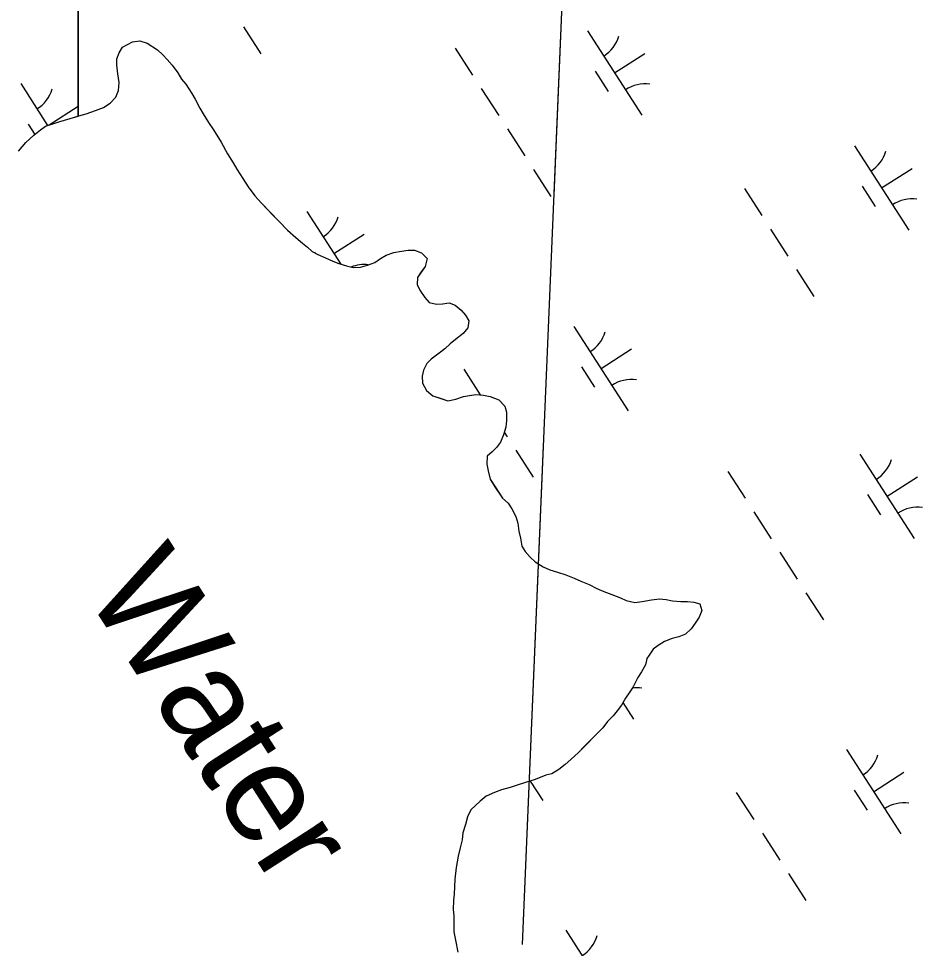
# Model space of a CAD drawing. Extents: x 3937982 to 3958556, y 219448 to 241894.
# Drawn here: x 3943407.9 to 3943858.4, y 232312.8 to 232776.3 of the extents above; entities that cross this region are included whole.
import ezdxf

# ---------------------------------------------------------------- set-up
doc = ezdxf.new("R2010")
doc.units = 0
for name, color, linetype in [('V-RIVR-IDEN', 7, 'Continuous'), ('V-RIVR-RANG', 7, 'Continuous'), ('V-TOPO-MINR', 7, 'Continuous'), ('V-TOPO-SHOR', 7, 'Continuous'), ('V-WETL-SWMP', 7, 'Continuous')]:
    doc.layers.add(name, color=color, linetype=linetype)

msp = doc.modelspace()

# ---------------------------------------------------------------- linework, layer by layer
at = {"layer": 'V-RIVR-RANG'}
for points in [[(3943765.567, 234844.599), (3943658.865, 232314.647)], [(3943765.567, 234844.599), (3943658.865, 232314.647)], [(3943686.842, 232977.97), (3943674.622, 232688.228)], [(3943669.354, 232563.339), (3943658.865, 232314.647)]]:
    msp.add_lwpolyline(points, dxfattribs=at)
at = {"layer": 'V-TOPO-MINR'}
msp.add_lwpolyline([(3943765.567, 234844.599), (3943658.865, 232314.647)], dxfattribs=at)
at = {"layer": 'V-TOPO-SHOR'}
for points in [[(3943407.911, 232710.177), (3943411.562, 232714.552), (3943415.48, 232718.093), (3943418.833, 232720.813), (3943421.345, 232722.715), (3943424.954, 232723.772), (3943428.008, 232724.837), (3943433.558, 232726.422), (3943437.998, 232727.745), (3943441.606, 232728.804), (3943446.327, 232730.399), (3943450.218, 232732.007), (3943453.565, 232734.174), (3943456.368, 232737.178), (3943457.794, 232740.476), (3943458.121, 232744.342), (3943457.351, 232748.774), (3943456.858, 232753.204), (3943456.897, 232756.243), (3943458.044, 232759.27), (3943459.737, 232762.012), (3943464.749, 232764.71), (3943468.349, 232765.215), (3943471.929, 232764.062), (3943477.135, 232760.675), (3943479.867, 232758.152), (3943482.048, 232755.911), (3943484.5, 232753.114), (3943487.211, 232749.208), (3943489.106, 232746.142), (3943491.285, 232743.625), (3943494.262, 232738.886), (3943495.882, 232736.101), (3943498.311, 232731.647), (3943499.933, 232728.859), (3943502.639, 232724.401), (3943505.08, 232720.776), (3943508.867, 232714.642), (3943512.107, 232708.795), (3943514.812, 232704.337)], [(3943514.812, 232704.337), (3943516.706, 232701.271), (3943519.684, 232696.532), (3943522.394, 232692.35), (3943525.65, 232687.885), (3943528.921, 232684.248), (3943531.919, 232681.166), (3943534.375, 232678.646), (3943537.92, 232675.005), (3943542.012, 232670.805), (3943546.11, 232667.155), (3943549.388, 232664.349), (3943551.85, 232662.381), (3943554.308, 232660.137), (3943557.054, 232658.717), (3943560.9, 232657.009), (3943564.472, 232655.303), (3943567.499, 232654.157), (3943571.353, 232652.999), (3943574.659, 232652.127), (3943578.255, 232652.356), (3943581.862, 232653.413), (3943585.474, 232654.748), (3943588.264, 232656.647), (3943591.049, 232658.269), (3943594.938, 232659.598), (3943598.817, 232660.376), (3943602.141, 232660.884), (3943605.18, 232660.843), (3943608.756, 232659.416), (3943611.484, 232656.614), (3943610.603, 232652.756), (3943608.631, 232650.017), (3943606.661, 232647.279), (3943606.612, 232643.687), (3943607.957, 232640.906), (3943610.396, 232637.279), (3943612.575, 232634.762), (3943616.157, 232633.885), (3943619.201, 232634.121), (3943622.525, 232634.631), (3943625.551, 232633.484), (3943628.558, 232630.957), (3943630.735, 232628.44), (3943632.357, 232625.654), (3943631.757, 232622.068), (3943629.508, 232619.334), (3943625.601, 232616.344), (3943623.084, 232614.167), (3943620.286, 232611.716), (3943617.493, 232609.541), (3943613.583, 232606.553), (3943611.342, 232604.372), (3943609.641, 232601.076), (3943609.049, 232598.043), (3943609.276, 232594.447), (3943611.162, 232590.828), (3943614.447, 232588.297), (3943618.576, 232586.859), (3943621.875, 232585.71), (3943625.756, 232586.489), (3943629.643, 232587.82), (3943632.693, 232588.332), (3943635.74, 232588.844), (3943639.605, 232588.516), (3943642.914, 232587.918), (3943647.316, 232586.202), (3943650.314, 232583.122), (3943651.102, 232580.07), (3943651.047, 232575.925), (3943650.728, 232572.611), (3943649.57, 232568.757), (3943648.143, 232565.183), (3943646.171, 232562.445), (3943643.93, 232560.264), (3943641.413, 232558.085), (3943641.362, 232554.214), (3943641.872, 232550.89), (3943642.921, 232546.731), (3943645.358, 232542.829), (3943647.254, 232540.04), (3943649.153, 232537.251), (3943651.885, 232534.725), (3943653.781, 232531.936), (3943655.665, 232528.041), (3943656.726, 232524.711), (3943657.23, 232520.834), (3943658.01, 232517.229), (3943658.788, 232513.348), (3943660.411, 232510.563), (3943662.86, 232507.765), (3943665.318, 232505.523), (3943669.432, 232502.979), (3943672.729, 232501.554), (3943676.584, 232500.397), (3943680.712, 232498.959), (3943684.835, 232497.247), (3943688.134, 232495.822), (3943692.257, 232494.107), (3943696.101, 232492.123), (3943699.677, 232490.691)], [(3943699.677, 232490.691), (3943703.527, 232489.26), (3943707.926, 232487.541), (3943710.673, 232486.122), (3943715.084, 232485.235), (3943718.684, 232485.741), (3943723.393, 232486.507), (3943727.27, 232487.009), (3943730.583, 232486.689), (3943733.893, 232486.091), (3943738.034, 232485.762), (3943741.352, 232485.717), (3943744.387, 232485.399), (3943747.418, 232484.531), (3943748.479, 232481.199), (3943747.051, 232477.902), (3943745.077, 232474.887), (3943743.107, 232472.149), (3943740.305, 232469.421), (3943736.971, 232468.083), (3943733.643, 232467.297), (3943729.752, 232465.691), (3943726.686, 232463.797), (3943724.173, 232461.894), (3943722.199, 232458.88), (3943721.056, 232457.243)], [(3943721.056, 232457.243), (3943720.388, 232454.091), (3943718.326, 232450.573), (3943716.608, 232447.761), (3943714.207, 232443.192), (3943712.485, 232440.728), (3943710.419, 232437.562), (3943708.356, 232434.046), (3943706.29, 232431.23), (3943704.215, 232428.762), (3943701.448, 232425.938), (3943699.034, 232422.767), (3943696.267, 232419.941), (3943693.154, 232416.765), (3943690.039, 232413.588), (3943686.926, 232410.412), (3943683.117, 232406.877), (3943680.346, 232404.403), (3943677.225, 232401.925), (3943673.751, 232399.793), (3943670.614, 232399.062), (3943665.391, 232396.911), (3943660.513, 232395.463), (3943655.985, 232394.02), (3943652.849, 232392.938), (3943648.665, 232391.849), (3943645.186, 232390.415), (3943641.01, 232388.625), (3943637.889, 232386.147), (3943633.387, 232381.908), (3943631.675, 232378.393), (3943630.665, 232374.539), (3943629.31, 232370.33), (3943628.996, 232366.832)], [(3943628.996, 232366.832), (3943627.987, 232362.978), (3943626.981, 232358.773), (3943625.99, 232353.17), (3943625.351, 232347.223), (3943625.074, 232339.881), (3943624.757, 232336.731), (3943624.454, 232332.184), (3943624.835, 232329.043), (3943624.886, 232324.15), (3943624.917, 232321.004), (3943625.658, 232316.816), (3943626.768, 232310.885)]]:
    msp.add_lwpolyline(points, dxfattribs=at)
at = {"layer": 'V-WETL-SWMP'}
for p, q in [((3943437.695, 232843.563), (3943437.695, 232727.656)), ((3943437.695, 232727.656), (3943437.695, 232843.563)), ((3943519.948, 232772.118), (3943528.608, 232758.664)), ((3943691.4, 232770.187), (3943718.462, 232728.143)), ((3943459.738, 232762.012), (3943464.749, 232764.71)), ((3943464.749, 232764.71), (3943468.35, 232765.215)), ((3943468.35, 232765.215), (3943471.928, 232764.062)), ((3943471.928, 232764.062), (3943477.135, 232760.675)), ((3943456.897, 232756.244), (3943458.043, 232759.27)), ((3943458.043, 232759.27), (3943459.738, 232762.012)), ((3943477.135, 232760.675), (3943479.866, 232758.151)), ((3943479.866, 232758.151), (3943482.048, 232755.911)), ((3943625.535, 232761.592), (3943634.195, 232748.138)), ((3943704.931, 232749.165), (3943720.067, 232758.907)), ((3943456.857, 232753.204), (3943456.897, 232756.244)), ((3943482.048, 232755.911), (3943484.499, 232753.114)), ((3943457.351, 232748.775), (3943456.857, 232753.204)), ((3943458.121, 232744.342), (3943457.351, 232748.775)), ((3943484.499, 232753.114), (3943487.211, 232749.208)), ((3943487.211, 232749.208), (3943489.106, 232746.142)), ((3943695.196, 232750.034), (3943701.691, 232739.944)), ((3943457.794, 232740.476), (3943458.121, 232744.342)), ((3943489.106, 232746.142), (3943491.284, 232743.625)), ((3943408.967, 232743.847), (3943422.375, 232723.017)), ((3943456.368, 232737.178), (3943457.794, 232740.476)), ((3943491.284, 232743.625), (3943494.262, 232738.887)), ((3943638.525, 232741.411), (3943647.185, 232727.957)), ((3943453.564, 232734.174), (3943456.368, 232737.178)), ((3943494.262, 232738.887), (3943495.883, 232736.101)), ((3943495.883, 232736.101), (3943498.312, 232731.646)), ((3943423.147, 232723.243), (3943437.634, 232732.568)), ((3943441.606, 232728.804), (3943446.326, 232730.4)), ((3943446.326, 232730.4), (3943450.218, 232732.007)), ((3943450.218, 232732.007), (3943453.564, 232734.174)), ((3943498.312, 232731.646), (3943499.934, 232728.86)), ((3943428.008, 232724.838), (3943433.558, 232726.423)), ((3943433.558, 232726.423), (3943437.695, 232727.656)), ((3943437.695, 232727.656), (3943437.998, 232727.746)), ((3943437.998, 232727.746), (3943441.606, 232728.804)), ((3943499.934, 232728.86), (3943502.639, 232724.401)), ((3943412.763, 232723.695), (3943416.064, 232718.567)), ((3943418.833, 232720.813), (3943421.346, 232722.715)), ((3943421.346, 232722.715), (3943424.953, 232723.773)), ((3943424.953, 232723.773), (3943428.008, 232724.838)), ((3943502.639, 232724.401), (3943505.079, 232720.775)), ((3943651.515, 232721.23), (3943660.175, 232707.776)), ((3943411.562, 232714.552), (3943415.479, 232718.093)), ((3943415.479, 232718.093), (3943418.833, 232720.813)), ((3943505.079, 232720.775), (3943508.867, 232714.643)), ((3943407.911, 232710.177), (3943411.562, 232714.552)), ((3943508.867, 232714.643), (3943512.107, 232708.795)), ((3943824.529, 232712.888), (3943851.592, 232670.845)), ((3943512.107, 232708.795), (3943514.812, 232704.337)), ((3943514.812, 232704.337), (3943516.706, 232701.271)), ((3943516.706, 232701.271), (3943519.684, 232696.532)), ((3943664.505, 232701.049), (3943673.165, 232687.596)), ((3943838.061, 232691.866), (3943853.196, 232701.609)), ((3943519.684, 232696.532), (3943522.393, 232692.35)), ((3943522.393, 232692.35), (3943525.651, 232687.884)), ((3943769.663, 232691.491), (3943778.323, 232678.037)), ((3943828.325, 232692.736), (3943834.82, 232682.645)), ((3943525.651, 232687.884), (3943528.92, 232684.247)), ((3943528.92, 232684.247), (3943542.011, 232670.804)), ((3943551.533, 232680.157), (3943568.453, 232653.87)), ((3943542.011, 232670.804), (3943546.109, 232667.156)), ((3943782.653, 232671.31), (3943791.313, 232657.856)), ((3943546.109, 232667.156), (3943549.389, 232664.349)), ((3943565.064, 232659.135), (3943580.2, 232668.878)), ((3943549.389, 232664.349), (3943551.85, 232662.381)), ((3943551.85, 232662.381), (3943554.308, 232660.137)), ((3943598.817, 232660.376), (3943602.141, 232660.885)), ((3943602.141, 232660.885), (3943605.181, 232660.844)), ((3943605.181, 232660.844), (3943608.756, 232659.415)), ((3943554.308, 232660.137), (3943557.054, 232658.718)), ((3943555.329, 232660.005), (3943555.71, 232659.413)), ((3943557.054, 232658.718), (3943560.901, 232657.009)), ((3943560.901, 232657.009), (3943564.472, 232655.303)), ((3943585.474, 232654.748), (3943588.263, 232656.646)), ((3943588.263, 232656.646), (3943591.049, 232658.268)), ((3943591.049, 232658.268), (3943594.937, 232659.598)), ((3943594.937, 232659.598), (3943598.817, 232660.376)), ((3943608.756, 232659.415), (3943611.483, 232656.614)), ((3943611.483, 232656.614), (3943610.603, 232652.756)), ((3943564.472, 232655.303), (3943567.498, 232654.157)), ((3943567.498, 232654.157), (3943571.353, 232653)), ((3943571.353, 232653), (3943574.658, 232652.127)), ((3943574.658, 232652.127), (3943578.255, 232652.356)), ((3943578.255, 232652.356), (3943581.862, 232653.414)), ((3943581.862, 232653.414), (3943585.474, 232654.748)), ((3943610.603, 232652.756), (3943606.66, 232647.28)), ((3943606.66, 232647.28), (3943606.612, 232643.687)), ((3943795.643, 232651.129), (3943804.303, 232637.676)), ((3943606.612, 232643.687), (3943607.957, 232640.905)), ((3943607.957, 232640.905), (3943610.397, 232637.279)), ((3943610.397, 232637.279), (3943612.575, 232634.762)), ((3943612.575, 232634.762), (3943616.157, 232633.885)), ((3943616.157, 232633.885), (3943619.201, 232634.121)), ((3943619.201, 232634.121), (3943622.525, 232634.63)), ((3943622.525, 232634.63), (3943625.551, 232633.484)), ((3943625.551, 232633.484), (3943628.558, 232630.956)), ((3943628.558, 232630.956), (3943630.736, 232628.44)), ((3943630.736, 232628.44), (3943632.358, 232625.654)), ((3943632.358, 232625.654), (3943631.757, 232622.068)), ((3943629.509, 232619.334), (3943625.6, 232616.345)), ((3943631.757, 232622.068), (3943629.509, 232619.334)), ((3943684.662, 232622.858), (3943711.724, 232580.815)), ((3943625.6, 232616.345), (3943623.083, 232614.167)), ((3943620.286, 232611.716), (3943617.493, 232609.541)), ((3943623.083, 232614.167), (3943620.286, 232611.716)), ((3943698.193, 232601.837), (3943713.329, 232611.579)), ((3943613.583, 232606.553), (3943611.343, 232604.371)), ((3943617.493, 232609.541), (3943613.583, 232606.553)), ((3943609.641, 232601.076), (3943609.048, 232598.043)), ((3943611.343, 232604.371), (3943609.641, 232601.076)), ((3943629.796, 232601.461), (3943638.043, 232588.649)), ((3943688.458, 232602.706), (3943694.953, 232592.616)), ((3943609.048, 232598.043), (3943609.276, 232594.447)), ((3943609.276, 232594.447), (3943611.163, 232590.828)), ((3943611.163, 232590.828), (3943614.447, 232588.297)), ((3943614.447, 232588.297), (3943621.876, 232585.71)), ((3943621.876, 232585.71), (3943625.757, 232586.488)), ((3943625.757, 232586.488), (3943629.644, 232587.819)), ((3943629.644, 232587.819), (3943635.74, 232588.844)), ((3943635.74, 232588.844), (3943639.605, 232588.516)), ((3943639.605, 232588.516), (3943642.914, 232587.919)), ((3943642.914, 232587.919), (3943647.315, 232586.202)), ((3943647.315, 232586.202), (3943650.314, 232583.122)), ((3943650.314, 232583.122), (3943651.103, 232580.071)), ((3943651.103, 232580.071), (3943651.048, 232575.925)), ((3943650.728, 232572.612), (3943649.571, 232568.757)), ((3943651.048, 232575.925), (3943650.728, 232572.612)), ((3943649.571, 232568.757), (3943648.142, 232565.183)), ((3943649.977, 232570.109), (3943651.446, 232567.827)), ((3943648.142, 232565.183), (3943646.17, 232562.444)), ((3943643.93, 232560.263), (3943641.413, 232558.085)), ((3943646.17, 232562.444), (3943643.93, 232560.263)), ((3943655.776, 232561.1), (3943664.436, 232547.646)), ((3943827.228, 232559.168), (3943854.29, 232517.125)), ((3943641.413, 232558.085), (3943641.362, 232554.215)), ((3943641.362, 232554.215), (3943641.871, 232550.891)), ((3943641.871, 232550.891), (3943642.921, 232546.731)), ((3943761.363, 232550.573), (3943770.023, 232537.12)), ((3943642.921, 232546.731), (3943645.357, 232542.829)), ((3943840.759, 232538.147), (3943855.895, 232547.889)), ((3943645.357, 232542.829), (3943649.153, 232537.25)), ((3943649.153, 232537.25), (3943651.884, 232534.726)), ((3943831.024, 232539.016), (3943837.519, 232528.926)), ((3943651.884, 232534.726), (3943653.782, 232531.936)), ((3943653.782, 232531.936), (3943655.666, 232528.041)), ((3943655.666, 232528.041), (3943656.727, 232524.71)), ((3943774.353, 232530.393), (3943783.013, 232516.939)), ((3943656.727, 232524.71), (3943657.229, 232520.833)), ((3943657.229, 232520.833), (3943658.01, 232517.229)), ((3943658.01, 232517.229), (3943658.788, 232513.349)), ((3943658.788, 232513.349), (3943660.41, 232510.563)), ((3943660.41, 232510.563), (3943662.86, 232507.766)), ((3943662.86, 232507.766), (3943665.318, 232505.522)), ((3943787.343, 232510.212), (3943796.003, 232496.758)), ((3943665.318, 232505.522), (3943669.431, 232502.98)), ((3943669.431, 232502.98), (3943672.73, 232501.554)), ((3943672.73, 232501.554), (3943676.584, 232500.397)), ((3943676.584, 232500.397), (3943680.712, 232498.96)), ((3943680.712, 232498.96), (3943684.835, 232497.247)), ((3943684.835, 232497.247), (3943688.134, 232495.821)), ((3943688.134, 232495.821), (3943692.257, 232494.108)), ((3943692.257, 232494.108), (3943696.101, 232492.122)), ((3943696.101, 232492.122), (3943699.676, 232490.692)), ((3943699.676, 232490.692), (3943703.527, 232489.259)), ((3943703.527, 232489.259), (3943707.927, 232487.542)), ((3943800.333, 232490.031), (3943808.993, 232476.577)), ((3943707.927, 232487.542), (3943710.672, 232486.123)), ((3943710.672, 232486.123), (3943715.083, 232485.236)), ((3943715.083, 232485.236), (3943718.684, 232485.741)), ((3943718.684, 232485.741), (3943723.393, 232486.508)), ((3943723.393, 232486.508), (3943727.27, 232487.009)), ((3943727.27, 232487.009), (3943730.583, 232486.689)), ((3943730.583, 232486.689), (3943733.892, 232486.092)), ((3943733.892, 232486.092), (3943738.034, 232485.761)), ((3943738.034, 232485.761), (3943741.351, 232485.717)), ((3943741.351, 232485.717), (3943744.387, 232485.4)), ((3943744.387, 232485.4), (3943747.417, 232484.53)), ((3943747.417, 232484.53), (3943748.478, 232481.199)), ((3943748.478, 232481.199), (3943747.052, 232477.901)), ((3943747.052, 232477.901), (3943745.077, 232474.886)), ((3943743.106, 232472.148), (3943740.305, 232469.421)), ((3943745.077, 232474.886), (3943743.106, 232472.148)), ((3943733.643, 232467.298), (3943729.752, 232465.691)), ((3943736.971, 232468.083), (3943733.643, 232467.298)), ((3943740.305, 232469.421), (3943736.971, 232468.083)), ((3943724.173, 232461.895), (3943722.198, 232458.88)), ((3943726.686, 232463.797), (3943724.173, 232461.895)), ((3943729.752, 232465.691), (3943726.686, 232463.797)), ((3943721.055, 232457.243), (3943720.388, 232454.091)), ((3943722.198, 232458.88), (3943721.055, 232457.243)), ((3943720.388, 232454.091), (3943718.326, 232450.574)), ((3943716.607, 232447.761), (3943714.207, 232443.193)), ((3943718.326, 232450.574), (3943716.607, 232447.761)), ((3943714.207, 232443.193), (3943712.484, 232440.729)), ((3943712.484, 232440.729), (3943710.419, 232437.562)), ((3943708.357, 232434.046), (3943706.289, 232431.229)), ((3943710.419, 232437.562), (3943708.357, 232434.046)), ((3943709.116, 232435.34), (3943714.423, 232427.096)), ((3943706.289, 232431.229), (3943704.216, 232428.761)), ((3943701.449, 232425.937), (3943699.034, 232422.767)), ((3943704.216, 232428.761), (3943701.449, 232425.937)), ((3943699.034, 232422.767), (3943686.926, 232410.411)), ((3943686.926, 232410.411), (3943683.117, 232406.877)), ((3943820.49, 232411.84), (3943847.552, 232369.797)), ((3943683.117, 232406.877), (3943680.346, 232404.402)), ((3943677.225, 232401.924), (3943673.751, 232399.792)), ((3943680.346, 232404.402), (3943677.225, 232401.924)), ((3943665.392, 232396.911), (3943660.513, 232395.463)), ((3943670.613, 232399.061), (3943665.392, 232396.911)), ((3943673.751, 232399.792), (3943670.613, 232399.061)), ((3943834.021, 232390.819), (3943849.157, 232400.561)), ((3943648.666, 232391.848), (3943645.185, 232390.415)), ((3943652.849, 232392.939), (3943648.666, 232391.848)), ((3943655.984, 232394.019), (3943652.849, 232392.939)), ((3943660.513, 232395.463), (3943655.984, 232394.019)), ((3943662.926, 232396.179), (3943669.125, 232386.548)), ((3943641.009, 232388.625), (3943637.889, 232386.147)), ((3943645.185, 232390.415), (3943641.009, 232388.625)), ((3943765.624, 232390.443), (3943774.284, 232376.989)), ((3943824.286, 232391.688), (3943830.781, 232381.597)), ((3943637.889, 232386.147), (3943633.388, 232381.907)), ((3943631.676, 232378.394), (3943630.666, 232374.539)), ((3943633.388, 232381.907), (3943631.676, 232378.394)), ((3943630.666, 232374.539), (3943629.31, 232370.331)), ((3943629.31, 232370.331), (3943628.996, 232366.833)), ((3943778.614, 232370.262), (3943787.274, 232356.809)), ((3943628.996, 232366.833), (3943627.987, 232362.978)), ((3943627.987, 232362.978), (3943626.981, 232358.773)), ((3943626.981, 232358.773), (3943625.989, 232353.171)), ((3943625.989, 232353.171), (3943625.35, 232347.222)), ((3943791.604, 232350.082), (3943800.264, 232336.628)), ((3943625.35, 232347.222), (3943625.075, 232339.88)), ((3943624.757, 232336.731), (3943624.454, 232332.184)), ((3943625.075, 232339.88), (3943624.757, 232336.731)), ((3943624.454, 232332.184), (3943624.835, 232329.042)), ((3943624.835, 232329.042), (3943624.916, 232321.004)), ((3943624.916, 232321.004), (3943625.658, 232316.817)), ((3943680.623, 232321.811), (3943707.685, 232279.767)), ((3943625.658, 232316.817), (3943626.767, 232310.886))]:
    msp.add_line(p, q, dxfattribs=at)
for centre, start, end in [((3943690.181, 232772.519), 301.99668, 343.54034), ((3943407.748, 232746.18), 301.99668, 343.54034), ((3943720.081, 232726.068), 81.99668, 123.54034), ((3943823.31, 232715.221), 301.99668, 343.54034), ((3943853.21, 232668.769), 81.99668, 123.54034), ((3943550.314, 232682.49), 301.99668, 343.54034), ((3943580.214, 232636.038), 83.46032, 111.8665), ((3943683.443, 232625.191), 301.99668, 343.54034), ((3943713.343, 232578.739), 81.99668, 123.54034), ((3943826.009, 232561.501), 301.99668, 343.54034), ((3943855.909, 232515.049), 81.99668, 123.54034), ((3943716.041, 232425.02), 81.99668, 97.58783), ((3943819.271, 232414.173), 301.99668, 343.54034), ((3943849.171, 232367.721), 81.99668, 123.54034), ((3943679.403, 232324.143), 301.99668, 343.54034)]:
    msp.add_arc(centre, 17.623, start, end, dxfattribs=at)

# ---------------------------------------------------------------- texts
at = {"layer": 'V-RIVR-IDEN'}
msp.add_text('Water', height=49.9999, rotation=302.76856, dxfattribs=at).set_placement((3943440.12, 232490.649))

doc.saveas('drawing.dxf')
